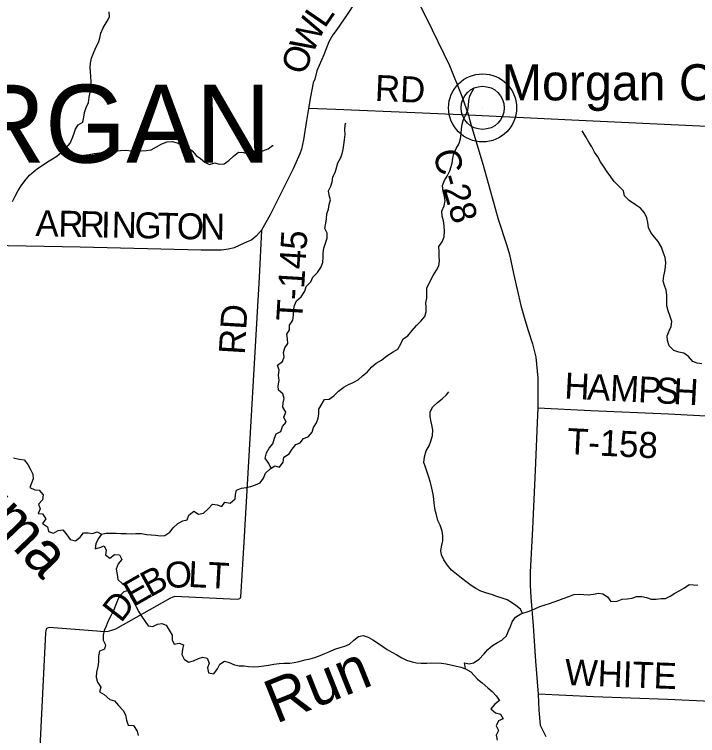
# Model space of a CAD drawing. Extents: x 1759416 to 2214760, y 252598 to 1116833.
# Drawn here: x 1986112 to 1994001, y 823424 to 831751 of the extents above; entities that cross this region are included whole.
import ezdxf

# ---------------------------------------------------------------- set-up
doc = ezdxf.new("R2010")
doc.units = 0
for name, color, linetype in [('GM_X_County_Road', 7, 'Continuous'), ('GM_X_County_Road_Text', 7, 'Continuous'), ('GM_X_Minor_River', 7, 'Continuous'), ('GM_X_Minor_River_Text', 7, 'Continuous'), ('GM_X_Township_Road', 7, 'Continuous'), ('GM_X_Township_Road_Text', 7, 'Continuous'), ('GM_X_Township_Text', 7, 'Continuous'), ('GM_X_Unincorporated', 7, 'Continuous'), ('GM_X_Unincorporated_Location', 7, 'Continuous'), ('GM_X_Unincorporated_Text', 7, 'Continuous')]:
    doc.layers.add(name, color=color, linetype=linetype)

msp = doc.modelspace()

# ---------------------------------------------------------------- linework, layer by layer
at = {"layer": 'GM_X_County_Road'}
for points in [[(1990765.2, 831916), (1990936.9, 831574.9), (1991136.6, 831161.6), (1991278.3, 830808.5), (1991356.1, 830587.9)], [(1991356.1, 830587.9), (1990736, 830614.9), (1989823.7, 830652.3), (1989509.6, 830664.7), (1989485.5, 830524.5), (1989451.3, 830304), (1989427.2, 830195.7), (1989409.1, 830139.6), (1989331, 829969.3), (1989192.7, 829692.9), (1989066.4, 829436.4), (1988966.2, 829260.2), (1988902.1, 829190.1), (1988854.1, 829148), (1988766, 829108.1), (1988649.9, 829056.2), (1988583.9, 829040.2), (1988503.9, 829030.3), (1988269.8, 829030.6), (1986869.5, 829062.7), (1985203.1, 829095.2)], [(1991356.1, 830587.9), (1991372.1, 830523.7), (1991525.6, 830012.3), (1991697.1, 829388.6), (1991798.9, 829083.7), (1991828.8, 828977.4), (1991876.6, 828760.8), (1991958.3, 828389.8), (1992006.1, 828229.3), (1992046, 828101), (1992093.9, 827948.6), (1992133.8, 827794.1), (1992155.6, 827551.6), (1992155.3, 827321), (1992157.2, 827208.7), (1992147.1, 827034.3), (1992126.6, 826485.1), (1992093.9, 825815.5), (1992067.5, 825312.3), (1992067.3, 825156), (1992075.2, 825021.6), (1992100.9, 824690.8), (1992128.5, 824283.8), (1992158.2, 823902.9), (1992168, 823718.4), (1992183.9, 823546), (1992250.2, 823411.9)], [(1999091.7, 826069.3), (1999081.9, 826150.8), (1999099.1, 826728.5), (1999124.5, 827174), (1999105.4, 827327), (1999111.8, 828045.5), (1999122.4, 828187.9), (1999139.4, 828330.4), (1999161.7, 828487.6), (1999187.2, 828645), (1999217, 828819.3), (1999217, 829070.1), (1999195.5, 829393.9), (1999232.3, 830211.8), (1998408.1, 830243.1), (1997273.8, 830296.8), (1995661.3, 830373.3), (1994108.9, 830455.7), (1992550.4, 830530.1), (1991356.1, 830587.9)]]:
    msp.add_lwpolyline(points, dxfattribs=at)
at = {"layer": 'GM_X_Minor_River'}
for points in [[(1986091.6, 829592.9), (1986119, 829651.4), (1986156.2, 829719.9), (1986191.7, 829772.4), (1986233, 829831), (1986286.3, 829893.7), (1986339.8, 829940.4), (1986391.4, 829979), (1986443, 830015.6), (1986494.6, 830050.2), (1986550.2, 830084.9), (1986601.8, 830115.5), (1986657.3, 830160.2), (1986710.8, 830208.9), (1986754.1, 830265.5), (1986777.6, 830317.8), (1986799, 830370.2), (1986816.4, 830426.5), (1986847.8, 830477), (1986901.5, 830505.6), (1986912.9, 830563.9), (1986922.3, 830618.1), (1986939.7, 830676.4), (1986967, 830732.9), (1986976.4, 830795.1), (1986985.7, 830855.4), (1986993.1, 830911.6), (1986996.5, 830971.8), (1986993.8, 831035.9), (1986989.2, 831088), (1986986.7, 831138.1), (1986990.1, 831190.3), (1987001.5, 831244.6), (1987026.9, 831303), (1987054.2, 831367.4), (1987081.6, 831425.9), (1987097, 831476.2), (1987110.4, 831536.5), (1987137.7, 831596.9), (1987184.9, 831671.6), (1987208.3, 831721.9), (1987205.7, 831782.1)], [(1991076.1, 829541.7), (1991085.5, 829599.9), (1991079, 829652), (1991064.4, 829706), (1991053.7, 829774), (1991077, 829832.4), (1991110.5, 829882.9), (1991139.8, 829943.4), (1991168.8, 830033.9), (1991174.2, 830092.1), (1991185.6, 830146.4), (1991215, 830202.8), (1991242.5, 830253.2), (1991263.8, 830315.6), (1991271.1, 830375.8), (1991274.6, 830430), (1991282, 830484.2), (1991297.4, 830538.5), (1991324.8, 830591), (1991348.2, 830647.4), (1991355.6, 830699.6), (1991359, 830755.8), (1991372.4, 830810), (1991399.9, 830860.4), (1991415.5, 830894.7)], [(1989076, 826509.7), (1989048.8, 826567.1), (1989006.2, 826626.8), (1989021.5, 826689.2), (1989054.9, 826741.6), (1989094.4, 826792.2), (1989115.7, 826856.6), (1989133.1, 826906.9), (1989186.8, 826933.5), (1989208.2, 826991.9), (1989249.6, 827042.4), (1989223, 827102.3), (1989246.4, 827156.7), (1989211.8, 827214.5), (1989217.3, 827264.7), (1989226.7, 827316.9), (1989212.2, 827368.9), (1989161.7, 827412.5), (1989159.2, 827462.6), (1989168.5, 827522.8), (1989159.9, 827584.9), (1989169.2, 827643.2), (1989150.6, 827701.1), (1989206.2, 827741.8), (1989225.6, 827796.2), (1989221, 827846.2), (1989234.5, 827900.5), (1989269.9, 827951), (1989267.3, 828007.1), (1989256.8, 828057.2), (1989288.2, 828107.6), (1989289.6, 828161.8), (1989327, 828220.3), (1989334.4, 828278.5), (1989335.8, 828332.7), (1989347.2, 828389), (1989370.6, 828445.3), (1989424, 828492), (1989467.3, 828556.6), (1989482.8, 828608.9), (1989536.2, 828661.6), (1989557.6, 828716), (1989613, 828770.7), (1989650.4, 828827.2), (1989671.7, 828885.6), (1989677.1, 828945.8), (1989676.5, 828997.9), (1989683.9, 829052.1), (1989703.3, 829108.5), (1989724.7, 829168.9), (1989722.1, 829225), (1989697.5, 829280.9), (1989708.8, 829339.2), (1989714.3, 829391.3), (1989719.7, 829447.5), (1989737.1, 829501.9), (1989746.5, 829556.1), (1989761.9, 829610.4), (1989745.3, 829664.4), (1989740.8, 829714.5), (1989764.2, 829766.8), (1989781.7, 829819.2), (1989789.1, 829877.4), (1989816.5, 829927.8), (1989830, 829978.1), (1989845.3, 830038.4), (1989876.7, 830090.8), (1989896.2, 830143.2), (1989907.6, 830193.4), (1989915.1, 830245.7), (1989924.4, 830303.9), (1989929.8, 830364.1), (1989929.2, 830418.2), (1989932.6, 830474.4), (1989940.3, 830498.6)], [(1994050.6, 827717.3), (1993996.6, 827722.7), (1993946.4, 827742.3), (1993897.7, 827801.9), (1993843.4, 827839.5), (1993785.2, 827852.9), (1993727.1, 827872.4), (1993674.5, 827926), (1993653.9, 827985.9), (1993649.3, 828038), (1993672.7, 828098.4), (1993694.1, 828148.8), (1993705.5, 828207), (1993682.9, 828262.9), (1993660.2, 828326.9), (1993645.6, 828386.9), (1993644.9, 828449), (1993646.2, 828511.2), (1993637.6, 828567.3), (1993617.1, 828621.2), (1993604.5, 828671.2), (1993609.9, 828731.4), (1993623.3, 828783.7), (1993630.8, 828835.9), (1993634.2, 828888.1), (1993625.6, 828946.2), (1993605, 829006.1), (1993584.4, 829062), (1993545.7, 829127.8), (1993505.1, 829179.5), (1993460.6, 829233.2), (1993436, 829291.1), (1993425.4, 829347.2), (1993414.8, 829401.2), (1993386.2, 829461.1), (1993341.6, 829514.7), (1993283.2, 829554.2), (1993210.7, 829603.6), (1993158.2, 829655.2), (1993145.5, 829713.3), (1993036.4, 829820.4), (1992997.9, 829874.2), (1992955.3, 829931.9), (1992914.6, 829997.6), (1992878, 830049.4), (1992847.4, 830105.2), (1992810.9, 830159), (1992778.2, 830222.8), (1992743.7, 830274.6), (1992709, 830336.4), (1992680.5, 830388.3), (1992666.3, 830408.2)], [(1986670, 830171.7), (1986727.6, 830126.8), (1986785.6, 830127.4), (1986855.6, 830124.1), (1986909.6, 830124.7), (1986973.5, 830133.3), (1987033.3, 830146), (1987095.2, 830154.7), (1987151, 830165.2), (1987211, 830167.9), (1987282.9, 830176.6), (1987338.8, 830181.2), (1987398.7, 830183.8), (1987462.8, 830176.4), (1987516.8, 830177), (1987574.7, 830177.6), (1987634.7, 830178.2), (1987692.6, 830188.8), (1987754.2, 830221.5), (1987813.8, 830256.2), (1987875.5, 830280.9), (1987933.4, 830285.5), (1987991.6, 830270.1), (1988045.9, 830236.6), (1988114.2, 830209.2), (1988164.5, 830175.6), (1988211.1, 830121.9), (1988261.4, 830086.4), (1988311.8, 830046.8), (1988366.1, 830017.2), (1988425.9, 830037.9), (1988476, 830022.4), (1988534, 830025), (1988587.5, 830063.6), (1988641, 830114.3), (1988700.5, 830159), (1988756.5, 830157.6), (1988812.6, 830142.1), (1988872.3, 830170.8), (1988930.3, 830165.4), (1988982.2, 830175.9), (1989041.9, 830200.6), (1989093.4, 830239.3), (1989099.4, 830239.3)], [(1987115.4, 825750.9), (1987170.3, 825759.8), (1987226.2, 825762.4), (1987288.2, 825761), (1987340.2, 825755.5), (1987404.2, 825756.2), (1987460.2, 825754.8), (1987514.1, 825757.3), (1987578.1, 825758), (1987638.2, 825746.6), (1987692.2, 825741.1), (1987744.2, 825737.6), (1987796.3, 825730.1), (1987850.3, 825732.7), (1987907.8, 825771.4), (1987947.2, 825823.9), (1987998.7, 825874.6), (1988056.3, 825903.2), (1988108.2, 825913.8), (1988127.6, 825968.1), (1988185.1, 826014.8), (1988239.4, 825979.3), (1988297.3, 825993.9), (1988350.7, 826042.6), (1988400.1, 826095.3), (1988454.2, 826087.8), (1988508.4, 826068.3), (1988543.8, 826118.8), (1988603.9, 826109.4), (1988661.4, 826156.1), (1988666.8, 826206.3), (1988678.3, 826256.5), (1988736, 826279.2), (1988787.9, 826289.7), (1988843.8, 826298.3), (1988895.5, 826318.9), (1988949.2, 826343.5), (1988988.7, 826396), (1989010.1, 826452.4), (1989065.5, 826503.1), (1989121.1, 826537.8), (1989173.2, 826522.3), (1989214.6, 826582.8), (1989224, 826639.1), (1989283.5, 826677.8), (1989320.9, 826732.3), (1989360.3, 826784.9), (1989412.1, 826803.4), (1989449.6, 826854), (1989505.3, 826872.6), (1989548.8, 826927.2), (1989566.2, 826981.5), (1989599.6, 827034), (1989621, 827088.3), (1989626.4, 827140.5), (1989627.9, 827192.7), (1989692.7, 827303.6), (1989748.6, 827310.2), (1989800.1, 827348.8), (1989855.5, 827401.5), (1989917, 827448.3), (1989968.7, 827476.9), (1990022.4, 827501.5), (1990082.1, 827530.2), (1990133.5, 827578.8), (1990185.1, 827619.5), (1990238.4, 827682.2), (1990289.9, 827724.8), (1990351.5, 827759.6), (1990410.9, 827810.3), (1990484.4, 827855.2), (1990538.1, 827885.8), (1990575.4, 827946.3), (1990600.8, 828004.8), (1990654.4, 828041.4), (1990705.7, 828102.1), (1990755.1, 828158.7), (1990806.5, 828207.4), (1990851.9, 828264), (1990867.3, 828318.3), (1990868.7, 828372.4), (1990862.2, 828422.5), (1990873.7, 828474.8), (1990875, 828532.9), (1990876.4, 828589.1), (1990897.9, 828639.4), (1990946.8, 828736.2), (1990986.1, 828798.8), (1991013.6, 828849.2), (1991021, 828905.4), (1991018.4, 828957.5), (1991015.8, 829011.6), (1991013.2, 829071.8), (1991050.6, 829126.3), (1991074, 829182.7), (1991077.3, 829248.9), (1991074.6, 829311), (1991066, 829367.1), (1991051.4, 829421.1), (1991048.8, 829479.2), (1991076.1, 829541.7)], [(1991977.5, 824834.1), (1991955.7, 824884.4), (1991903.3, 824926), (1991852.9, 824961.5), (1991800.6, 824991.1), (1991744.4, 825010.6), (1991682.3, 825028), (1991632.1, 825047.5), (1991553.9, 825070.8), (1991499.7, 825090.3), (1991439.3, 825123.7), (1991387, 825157.3), (1991324.5, 825202.8), (1991274.2, 825240.4), (1991215.7, 825285.9), (1991161.2, 825335.4), (1991108.6, 825395.1), (1991069.9, 825454.8), (1991045.3, 825510.7), (1991036.8, 825560.8), (1991048.1, 825623), (1991059.6, 825673.3), (1991061, 825729.5), (1991050.4, 825785.5), (1991027.7, 825855.5), (1991003.1, 825909.3), (1990984.4, 825971.3), (1990971.9, 826025.3), (1990963.3, 826075.4), (1990956.5, 826153.5), (1990947.9, 826211.6), (1990931.1, 826279.6), (1990916.4, 826345.6), (1990895.8, 826407.6), (1990877.2, 826467.5), (1990858.6, 826523.5), (1990840, 826575.4), (1990849.3, 826641.7), (1990868.6, 826710.1), (1990899.9, 826768.5), (1990921.3, 826822.9), (1990940.6, 826887.3), (1990943.9, 826953.5), (1990933.3, 827011.5), (1990920.8, 827063.5), (1990912.2, 827113.6), (1990911.7, 827163.7), (1990945.1, 827220.2), (1990996.5, 827270.8), (1991050, 827313.5), (1991103.5, 827358.2), (1991129.2, 827392.5)], [(1986103.4, 826629.2), (1986165.5, 826615.8), (1986223.6, 826608.4), (1986266.2, 826552.7), (1986298.8, 826494.9), (1986325.3, 826443), (1986327.9, 826388.9), (1986289, 826288.2), (1986347.2, 826262.8), (1986397.3, 826257.3), (1986443.8, 826205.6), (1986436.4, 826147.4), (1986389, 826096.8), (1986407.6, 826040.8), (1986388.2, 825986.4), (1986438.2, 825983), (1986474.8, 825927.2), (1986437.4, 825874.7), (1986493.8, 825835.1), (1986506.4, 825779.1), (1986564.5, 825759.7), (1986618.2, 825792.3), (1986670.1, 825798.8), (1986718.7, 825741.2), (1986757.2, 825689.4), (1986819.4, 825672), (1986872.9, 825714.7), (1986910.3, 825765.2), (1986962.3, 825763.7), (1987014.4, 825758.2), (1987068.1, 825776.8), (1987118.4, 825749.3), (1987079, 825696.7), (1987051.6, 825636.3), (1987046.2, 825582.1), (1987098.1, 825594.7), (1987149.8, 825615.2), (1987172.4, 825563.3), (1987163, 825509.1), (1987213.3, 825473.5), (1987266.9, 825514.2), (1987324.9, 825510.8), (1987353.4, 825456.9), (1987312, 825406.3), (1987288.7, 825343.9), (1987297.3, 825283.9), (1987305.9, 825227.8), (1987356.4, 825180.2), (1987410.7, 825146.7), (1987456, 825022.8), (1987490.7, 824963), (1987519.2, 824909.2), (1987549.8, 824853.3), (1987578.4, 824801.5), (1987623, 824741.8), (1987655.5, 824690), (1987711.5, 824684.5), (1987763.2, 824711.1), (1987815.1, 824719.7), (1987865.3, 824700.1), (1987897.9, 824642.3), (1987932.5, 824584.5), (1987933.1, 824530.4), (1987957.6, 824478.5), (1988015.5, 824489.1), (1988065.7, 824471.6), (1988052.3, 824417.3), (1988046.9, 824361.1), (1988073.4, 824307.2), (1988123.8, 824271.7), (1988181.6, 824286.3)], [(1991321.3, 824194.1), (1991308.6, 824262.1), (1991362.7, 824250.7), (1991414.6, 824265.2), (1991478.1, 824306), (1991533.4, 824364.7), (1991578.9, 824417.3), (1991632.3, 824464), (1991690, 824498.7), (1991741.6, 824527.3), (1991793.1, 824575.9), (1991818.5, 824632.3), (1991839.9, 824682.7), (1991861.3, 824739), (1991896.8, 824789.5), (1991960.3, 824828.3), (1992057.9, 824861.4), (1992121.6, 824888.1), (1992179.3, 824912.8), (1992239.1, 824933.4), (1992292.9, 824950), (1992344.7, 824968.6), (1992398.5, 824987.2), (1992450.2, 825007.8), (1992513.9, 825030.5), (1992573.7, 825053.2), (1992633.6, 825057.8), (1992685.7, 825052.3), (1992737.6, 825050.8), (1992797.6, 825055.5), (1992855.4, 825068.1), (1992907.5, 825062.6), (1992961.8, 825025), (1993000.4, 824973.3), (1993072.3, 824976.1), (1993130.1, 824998.7), (1993188, 825003.3), (1993243.9, 825011.9), (1993295.7, 825028.5), (1993357.7, 825029.1), (1993411.8, 825017.6), (1993465.9, 824998.1), (1993523.9, 825000.7), (1993579.8, 825007.3), (1993631.8, 825007.9), (1993683.5, 825032.5), (1993739.1, 825067.1), (1993794.7, 825099.8), (1993850.4, 825130.4), (1993902, 825169.1), (1993954, 825165.6), (1994004, 825162.1)], [(1987428.1, 825099.2), (1987377.4, 825084.2), (1987326, 825033.5), (1987302.5, 824983.1), (1987279.2, 824924.8), (1987259.7, 824874.4), (1987224.5, 824805.9), (1987195.1, 824749.4), (1987169.8, 824687), (1987148.3, 824636.7), (1987138.9, 824584.4), (1987135.5, 824526.2), (1987164.1, 824470.4), (1987150.6, 824420.1), (1987092.9, 824397.5), (1987081.5, 824341.2), (1987084.2, 824277.1), (1987076.8, 824220.8), (1987061.5, 824154.5), (1987056.1, 824100.3), (1987070.7, 824042.3), (1987111.3, 823982.6), (1987093.9, 823930.2), (1987148.3, 823896.7), (1987212.8, 823841.2), (1987269, 823823.8), (1987313.5, 823772.1), (1987366.1, 823714.4), (1987396.6, 823662.6), (1987407.3, 823602.6), (1987425.9, 823542.6), (1987485.9, 823539.2), (1987530.6, 823475.5), (1987541.1, 823423.5)], [(1988181.6, 824286.3), (1988237.3, 824312.9), (1988289.1, 824327.5), (1988339.2, 824316), (1988361.8, 824260), (1988340.4, 824207.7), (1988355, 824147.7), (1988413.1, 824136.2), (1988458.5, 824194.9), (1988483.9, 824247.2), (1988537.5, 824283.9), (1988593.7, 824266.4), (1988651.9, 824240.9), (1988708, 824229.5), (1988766, 824228.1), (1988816, 824222.6), (1988874, 824219.2), (1988936, 824221.8), (1988991.9, 824228.4), (1989045.8, 824237), (1989109.6, 824249.7), (1989169.5, 824256.3), (1989223.5, 824258.8), (1989291.4, 824261.5), (1989343.3, 824266.1), (1989401.2, 824278.7), (1989465, 824297.4), (1989526.8, 824310.1), (1989580.6, 824324.7), (1989642.4, 824347.3), (1989698.1, 824370), (1989755.8, 824394.6), (1989813.5, 824423.3), (1989873.3, 824439.9), (1989929.1, 824456.6), (1989980.8, 824481.2), (1990032.3, 824525.8), (1990085.8, 824568.4), (1990139.7, 824581), (1990195.8, 824561.6), (1990250.2, 824530), (1990314.6, 824488.6), (1990366.9, 824453), (1990417.3, 824417.4), (1990471.6, 824387.9), (1990527.9, 824356.4), (1990584.3, 824320.9), (1990640.5, 824293.4), (1990704.7, 824274), (1990754.8, 824264.5), (1990810.8, 824259), (1990872.8, 824259.7), (1990926.7, 824264.2), (1991042.7, 824261.4), (1991098.8, 824252), (1991148.9, 824242.5), (1991203, 824229), (1991265.2, 824213.6), (1991321.3, 824194.1), (1991381.7, 824158.6), (1991458.6, 824075.2), (1991513, 824031.6), (1991577.6, 823974.1), (1991628, 823934.5), (1991674.6, 823882.9), (1991713.1, 823827.2), (1991659.6, 823786.5), (1991614.2, 823731.9), (1991666.7, 823686.3), (1991724.8, 823670.8), (1991755.4, 823617), (1991701.7, 823592.4), (1991676.3, 823538), (1991700.8, 823484.1), (1991673.4, 823429.7), (1991688, 823371.7)]]:
    msp.add_lwpolyline(points, dxfattribs=at)
at = {"layer": 'GM_X_Township_Road'}
for points in [[(1992743.6, 833851.8), (1992687.6, 833817.8), (1992603.5, 833763.8), (1992213.1, 833535.8), (1991706.7, 833253.8), (1991528.6, 833149.8), (1991142.2, 832921.8), (1990886, 832777.8), (1990798, 832717.8), (1990527.7, 832537.8), (1990419.6, 832459.8), (1990381.5, 832411.7), (1990339.5, 832351.6), (1990167.1, 832079.2), (1989960.8, 831760.7), (1989826.6, 831564.4), (1989790.5, 831516.4), (1989744.4, 831434.3), (1989686.3, 831286), (1989606.1, 831101.7), (1989580, 831005.5), (1989561.9, 830961.4), (1989529.8, 830799), (1989509.6, 830664.7)], [(1988966.2, 829260.2), (1988938.5, 828713), (1988870.6, 827518.9), (1988760.8, 825655.6), (1988723.5, 825022.5), (1988715.2, 825004.5), (1988683.1, 824996.9), (1987963.2, 825029.8), (1987941.1, 825024.1), (1987904.9, 825006.5), (1987278.5, 824651.3), (1987244.4, 824639.7), (1987194.2, 824626.2), (1987148.2, 824622.8), (1987064.2, 824627.8), (1986512.4, 824670.7), (1986494.4, 824664.9), (1986480.2, 824655.1), (1986469.7, 824611.1), (1986380.9, 822819.7)], [(1992157.2, 827208.7), (1992767.4, 827175.8), (1993663.7, 827138.4), (1994170.4, 827113.2), (1994177, 827112.9)], [(1995988.1, 823727.3), (1995487.9, 823754.9), (1993652.2, 823841.8), (1992798.4, 823871.9), (1992158.2, 823902.9)]]:
    msp.add_lwpolyline(points, dxfattribs=at)
at = {"layer": 'GM_X_Unincorporated'}
for radius in [392.8, 249]:
    msp.add_circle((1991519, 830672.4), radius, dxfattribs=at)
at = {"layer": 'GM_X_Unincorporated_Location'}
msp.add_line((1991519, 830672.4), (1991519, 830672.4), dxfattribs=at)

# ---------------------------------------------------------------- texts
at = {"layer": 'GM_X_County_Road_Text'}
for s, rotation, p in [('RD', 357.53232, (1990271, 830753.6)), ('C-28', 286.08376, (1990940.4, 830151)), ('A', 358.82328, (1986353.3, 829191.7)), ('R', 358.82387, (1986617.3, 829186.3)), ('R', 358.82318, (1986863.6, 829181.3)), ('I', 358.82468, (1987110, 829176.2)), ('N', 358.82328, (1987233.2, 829173.7)), ('G', 358.82328, (1987497.1, 829168.3)), ('T', 358.82495, (1987761.1, 829162.8)), ('O', 358.8261, (1987985.4, 829158.2)), ('N', 359.51666, (1988253.3, 829152.8))]:
    msp.add_text(s, height=300, rotation=rotation, dxfattribs=at).set_placement(p)
at = {"layer": 'GM_X_Minor_River_Text'}
for s, height, rotation, p in [('Tuma', 500, 313.8325, (1985256.2, 826447)), ('Run', 499.99, 21.83597, (1989132.2, 823558.2))]:
    msp.add_text(s, height=height, rotation=rotation, dxfattribs=at).set_placement(p)
at = {"layer": 'GM_X_Township_Road_Text'}
for s, rotation, p in [('W', 64.51702, (1989550.9, 831278.5)), ('L', 55.59675, (1989694.3, 831581.5)), ('O', 69.53604, (1989461.3, 831037.5)), ('T-145', 86.63325, (1989435, 828202.8)), ('RD', 86.54672, (1988771, 827818)), ('H', 357.07174, (1992457.8, 827317)), ('A', 357.07174, (1992721.4, 827303.5)), ('M', 357.07295, (1992985.1, 827290.1)), ('P', 357.07187, (1993310.3, 827273.4)), ('S', 357.07187, (1993512.4, 827263.1)), ('H', 357.0736, (1993714.6, 827252.8)), ('T-158', 357.18734, (1992487.8, 826675.5)), ('O', 3.83334, (1987860.2, 825123.3)), ('L', 357.23048, (1988114.5, 825140.8)), ('T', 356.80781, (1988338, 825130)), ('B', 28.61295, (1987676.6, 825014.8)), ('E', 29.69837, (1987483, 824904.3)), ('D', 52.10424, (1987344.1, 824716.2)), ('WHITE', 357.8795, (1992464.3, 824008.3))]:
    msp.add_text(s, height=300, rotation=rotation, dxfattribs=at).set_placement(p)
at = {"layer": 'GM_X_Township_Text'}
msp.add_text('MORGAN', height=900, rotation=0.00001, dxfattribs=at).set_placement((1983659.2, 830039.4))
at = {"layer": 'GM_X_Unincorporated_Text'}
msp.add_text('Morgan Center', height=417, rotation=0.00001, dxfattribs=at).set_placement((1991739.9, 830758.7))

doc.saveas('drawing.dxf')
